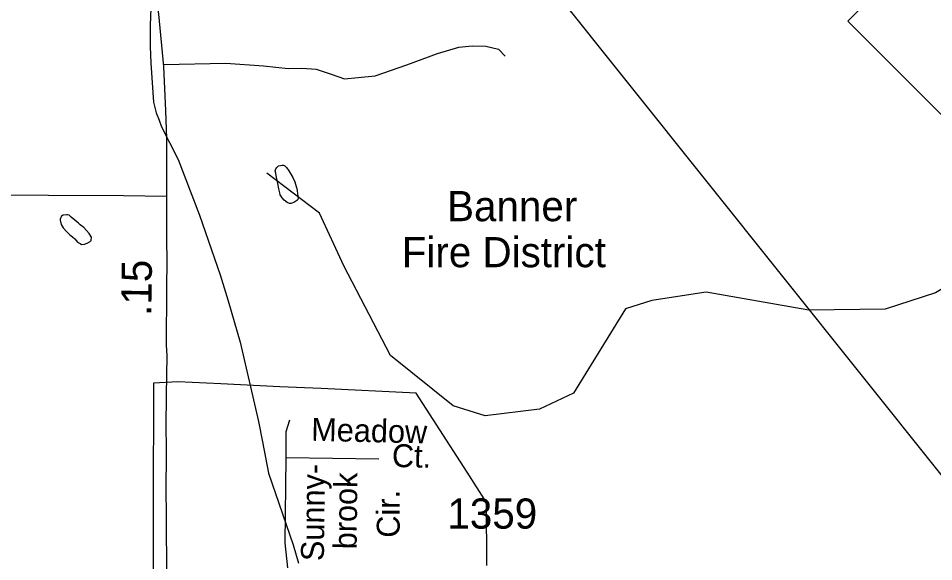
# Model space of a CAD drawing. Extents: x 2082433 to 2279600, y 546599 to 755198.
# Drawn here: x 2131289 to 2135079, y 601864 to 604115 of the extents above; entities that cross this region are included whole.
import ezdxf

# ---------------------------------------------------------------- set-up
doc = ezdxf.new("R2010")
doc.units = 0
for name, color, linetype in [('Exist Boundary Political City Limit New', 7, 'Continuous'), ('Exist Boundary Political Fire Districts', 7, 'Continuous'), ('Exist Boundary Political Fire Districts Label', 7, 'Continuous'), ('Exist Hydrographic Misc Water Feature', 7, 'Continuous'), ('Exist Road Non-System Type 51', 7, 'Continuous'), ('Exist Road Non-System Type 51 Label', 7, 'Continuous'), ('Exist Road Primary NC Attributed', 7, 'Continuous'), ('Exist Road Primary NC Service Mileage Hundredths English Label', 7, 'Continuous'), ('Exist Road Primary NC Shield CELL', 7, 'Continuous'), ('Exist Road Secondary Type 51 Attributed', 7, 'Continuous'), ('Exist Road Secondary Type 51 Number Label', 7, 'Continuous'), ('Map Preparation Boundary City Limit Buffer Line', 7, 'Continuous')]:
    doc.layers.add(name, color=color, linetype=linetype)

msp = doc.modelspace()

# ---------------------------------------------------------------- linework, layer by layer
at = {"layer": 'Exist Boundary Political City Limit New'}
msp.add_lwpolyline([(2133229, 601848.9), (2133227, 602109.6), (2133147.2, 602234.6), (2132936.8, 602562.6), (2132543.2, 602580.9), (2132371.8, 602588.9), (2132127.2, 602600.3), (2131949, 602608.6), (2131849, 602603.6), (2131848.5, 602411.4), (2131848, 602279.3), (2131848, 602257.8), (2131848, 602253.1), (2131847.5, 602124.4), (2131847.2, 601995.8), (2131847, 601867.1), (2131846.5, 601738.4)], dxfattribs=at)
at = {"layer": 'Exist Boundary Political Fire Districts'}
msp.add_lwpolyline([(2125185.8, 609236.3), (2127409.2, 608956.3), (2130289.8, 608255.9), (2136376.8, 600637.7), (2139465.5, 602656.7), (2141242.8, 603675.4), (2141795.1, 603915), (2144979.3, 603672.9), (2148226.1, 607636.4), (2150227.4, 608573.5)], dxfattribs=at)
at = {"layer": 'Exist Hydrographic Misc Water Feature'}
for points in [[(2131841.4, 604308.1), (2131840.4, 604233.2), (2131834.4, 604085.4), (2131834.6, 604060.5)], [(2131841.4, 604308.1), (2131840.4, 604233.2), (2131834.4, 604085.4), (2131834.6, 604060.5)], [(2131834.6, 604060.5), (2131835.5, 603998.2), (2131837.3, 603928.7), (2131849.4, 603768.2), (2131853.3, 603750.9)], [(2131834.6, 604060.5), (2131835.5, 603998.2), (2131837.3, 603928.7), (2131849.4, 603768.2), (2131853.3, 603750.9)], [(2131853.3, 603750.9), (2131859.7, 603723.4), (2131871.6, 603693.1)], [(2131853.3, 603750.9), (2131859.7, 603723.4), (2131871.6, 603693.1)], [(2131871.6, 603693.1), (2131882.4, 603665.7), (2131914.4, 603600), (2131951.5, 603530.3)], [(2131871.6, 603693.1), (2131882.4, 603665.7), (2131914.4, 603600), (2131951.5, 603530.3)], [(2131951.5, 603530.3), (2132039.5, 603299.9), (2132125.4, 603052.9), (2132157.4, 602944.1)], [(2131951.5, 603530.3), (2132039.5, 603299.9), (2132125.4, 603052.9), (2132157.4, 602944.1)], [(2132441.4, 603413.5), (2132443.7, 603401.8), (2132445.5, 603387.7), (2132447.5, 603371.6), (2132445.9, 603363.8), (2132441.8, 603359.9), (2132429.7, 603351.6), (2132417.6, 603347.8), (2132411.7, 603347.5), (2132401.6, 603351.4), (2132389.7, 603361.7), (2132381.7, 603371.4), (2132373.9, 603383.5), (2132371.9, 603391.6), (2132367.6, 603409.3), (2132363.5, 603431.4), (2132359.4, 603449.4), (2132356.9, 603463.2), (2132355.3, 603473.2), (2132353, 603483.3), (2132355.3, 603491.4), (2132359.2, 603497.3), (2132367, 603503.4), (2132375, 603505.4), (2132381.3, 603507.3), (2132387.3, 603507.2), (2132393, 603503.6), (2132399.2, 603497.3), (2132409.2, 603483.7), (2132425.4, 603455.7), (2132433.4, 603437.8), (2132439.6, 603417.8), (2132441.4, 603413.5)], [(2135842.7, 603346.4), (2135576.8, 603269.9), (2135086.7, 602978), (2134878.8, 602910), (2134561.8, 602906.5), (2134136.7, 602980.7), (2133911.7, 602945.9), (2133803.7, 602912.1), (2133588.6, 602562.1), (2133447.7, 602496), (2133222.5, 602467.8), (2133089.7, 602509.9), (2132829.7, 602718.6), (2132636.7, 603089.9), (2132535.6, 603308.5), (2132318.7, 603473.6)], [(2131538.6, 603265.8), (2131508.2, 603291.6), (2131500.2, 603299.6), (2131492.2, 603301.6), (2131488.1, 603301.6), (2131474.2, 603299.5), (2131468.2, 603295.5), (2131464.5, 603289.4), (2131462.5, 603283.4), (2131462.5, 603279.4), (2131466.4, 603261.5), (2131474.4, 603247.5), (2131488.7, 603231.5), (2131502.7, 603217.7), (2131512.7, 603209.7), (2131522.8, 603201.7), (2131534.7, 603187.8), (2131544.7, 603181.8), (2131550.6, 603177.9), (2131562.7, 603179.9), (2131574.6, 603184), (2131586.7, 603190), (2131590.6, 603194), (2131592.7, 603208.1), (2131582.6, 603224), (2131560.5, 603247.9), (2131544.5, 603259.8), (2131538.6, 603265.8)], [(2132157.4, 602944.1), (2132207.4, 602773.3), (2132283.5, 602444.3), (2132299.9, 602360.6)], [(2132157.4, 602944.1), (2132207.4, 602773.3), (2132283.5, 602444.3), (2132299.9, 602360.6)], [(2132299.9, 602360.6), (2132325.3, 602230.2), (2132427.2, 601933.8), (2132449.8, 601857.4)], [(2132299.9, 602360.6), (2132325.3, 602230.2), (2132427.2, 601933.8), (2132449.8, 601857.4)]]:
    msp.add_lwpolyline(points, dxfattribs=at)
at = {"layer": 'Exist Road Non-System Type 51'}
msp.add_line((2132397.5, 602295), (2132781.7, 602289.9), dxfattribs=at)
for points in [[(2131890.4, 603923.9), (2132148.8, 603929.6), (2132304.9, 603917.5), (2132406.1, 603907.3), (2132462.7, 603909), (2132522.7, 603903.8), (2132584.5, 603883.2), (2132639.4, 603864.4), (2132696.8, 603870.4), (2132767.1, 603877.2), (2132897.5, 603921.8), (2133024.4, 603969.9), (2133113.6, 603995.6), (2133168.5, 604000.7), (2133225.1, 603999), (2133277.4, 603987.9), (2133304.8, 603958.7)], [(2132397.5, 602295), (2132397.5, 602370.5), (2132397.5, 602403.1), (2132413, 602451.1)], [(2132404.4, 601838.8), (2132394.1, 601941.7), (2132397.5, 602295)]]:
    msp.add_lwpolyline(points, dxfattribs=at)
at = {"layer": 'Exist Road Primary NC Attributed'}
for points in [[(2131903.9, 603377.7), (2131904.3, 603557), (2131903.8, 603616.6), (2131900.2, 603731.5), (2131891.2, 603915.3), (2131871.3, 604131.7), (2131841, 604348.5), (2131826, 604446.3), (2131804.3, 604568.7), (2131787.1, 604658.1), (2131742.8, 604851.9), (2131716.9, 604956.4), (2131676.2, 605104), (2131646.3, 605200.3), (2131573.4, 605419), (2131540.8, 605506.4), (2131470.9, 605686), (2131405.6, 605836.5), (2131232.3, 606212.5)], [(2131903.6, 601728.8), (2131904.3, 601879), (2131903, 601977.9), (2131902.1, 602090.4), (2131901.2, 602131.4), (2131902.1, 602337), (2131901.6, 602422.7), (2131903, 602554.2), (2131904.8, 602717.8), (2131903, 602761.5), (2131903.6, 602995.1), (2131904.9, 603112.9), (2131904, 603195.1), (2131903.9, 603377.7)]]:
    msp.add_lwpolyline(points, dxfattribs=at)
at = {"layer": 'Exist Road Primary NC Shield CELL'}
msp.add_lwpolyline([(2134723.7, 604103.5), (2135722.6, 605102.5), (2136721.6, 604103.5), (2135722.6, 603104.5)], close=True, dxfattribs=at)
at = {"layer": 'Exist Road Secondary Type 51 Attributed'}
msp.add_lwpolyline([(2131102.4, 603384), (2131725, 603380.8), (2131903.9, 603377.7)], dxfattribs=at)
at = {"layer": 'Map Preparation Boundary City Limit Buffer Line'}
msp.add_lwpolyline([(2133229, 601848.9), (2133227, 602109.6), (2133147.2, 602234.6), (2132936.8, 602562.6), (2132543.2, 602580.9), (2132371.8, 602588.9), (2132127.2, 602600.3), (2131949, 602608.6), (2131849, 602603.6), (2131848.5, 602411.4), (2131848, 602279.3), (2131848, 602257.8), (2131848, 602253.1), (2131847.5, 602124.4), (2131847.2, 601995.8), (2131847, 601867.1), (2131846.5, 601738.4)], dxfattribs=at)

# ---------------------------------------------------------------- texts
at = {"layer": 'Exist Boundary Political Fire Districts Label'}
for s, p in [('Banner', (2133064.5, 603274.5)), ('Fire District', (2132876.8, 603083.9))]:
    msp.add_text(s, height=125, dxfattribs=at).set_placement(p)
at = {"layer": 'Exist Road Non-System Type 51 Label'}
for s, rotation, p in [('Meadow', 358.6512, (2132500.9, 602365.1)), ('Ct.', 358.6512, (2132835.2, 602256.6)), ('Sunny-', 89.3535, (2132554.2, 601866.1)), ('brook', 89.3535, (2132689.7, 601915)), ('Cir.', 90, (2132868.3, 601963.4))]:
    msp.add_text(s, height=95, rotation=rotation, dxfattribs=at).set_placement(p)
at = {"layer": 'Exist Road Primary NC Service Mileage Hundredths English Label'}
msp.add_text('.15', height=125, rotation=89.3375, dxfattribs=at).set_placement((2131839.7, 602881.9))
at = {"layer": 'Exist Road Secondary Type 51 Number Label'}
msp.add_text('1359', height=125, dxfattribs=at).set_placement((2133065.8, 602001))

doc.saveas('drawing.dxf')
